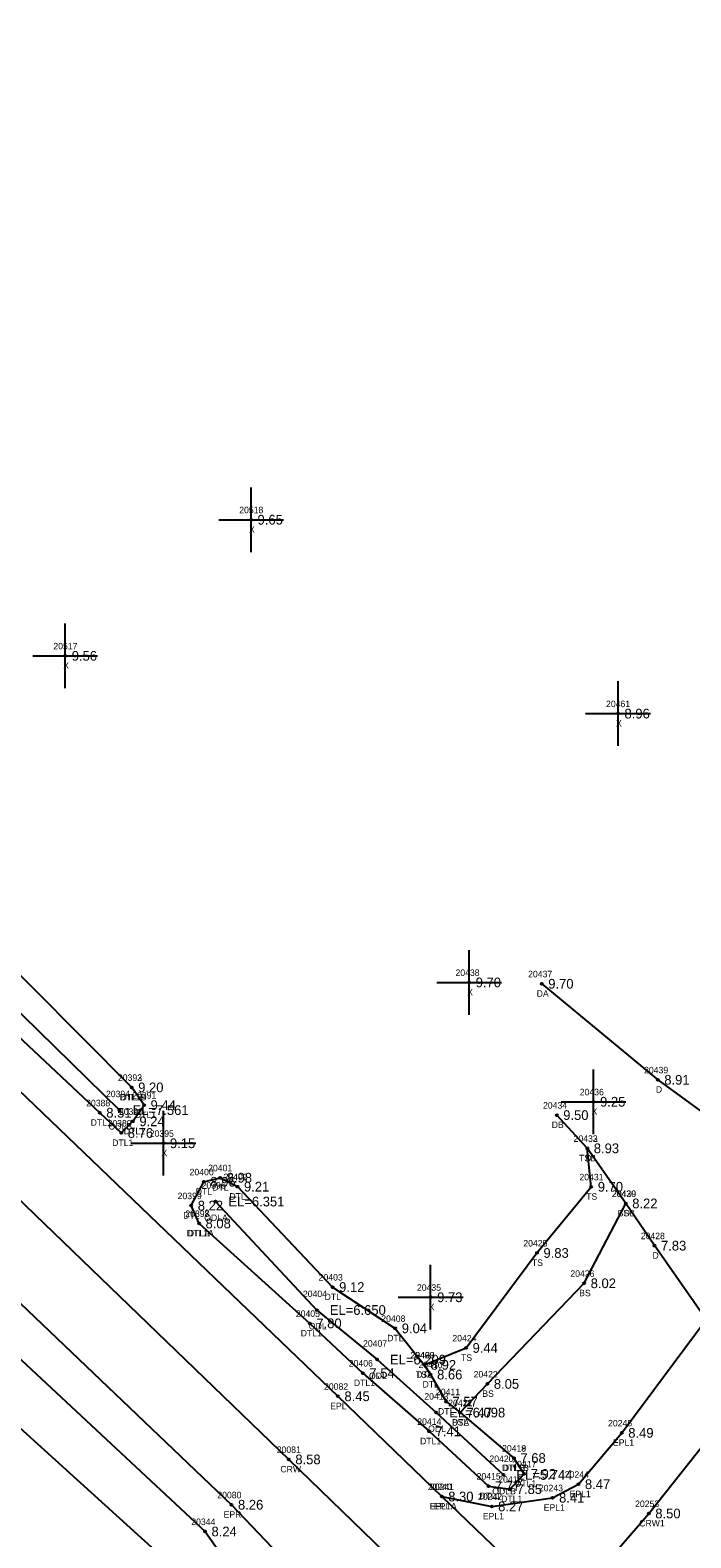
# Model space of a CAD drawing. Extents: x 2608745 to 2610333, y 641917 to 643463.
# Drawn here: x 2608995 to 2609097, y 643149.1 to 643381.9 of the extents above; entities that cross this region are included whole.
import ezdxf

# ---------------------------------------------------------------- set-up
doc = ezdxf.new("R2010")
doc.units = 0
for name, color, linetype in [('RD_DTM_BkLn1', 7, 'Continuous'), ('RD_DTM_BkLn2', 7, 'Continuous'), ('RD_DTM_BkLn_txCode', 7, 'Continuous'), ('RD_EX_Driveway', 7, 'Continuous'), ('RD_EX_Driveway_txCode', 7, 'Continuous'), ('RD_EX_H2O', 7, 'Continuous'), ('RD_EX_H2O_txCode', 7, 'Continuous'), ('RD_EX_Misc', 7, 'Continuous'), ('RD_EX_Misc_txCode', 7, 'Continuous'), ('RD_EX_Road', 7, 'Continuous'), ('RD_EX_Road_txCode', 7, 'Continuous'), ('RD_EX_TX_Driveway_ELEV', 7, 'Continuous'), ('RD_EX_TX_H2O_ELEV', 7, 'Continuous'), ('RD_EX_TX_Misc_ELEV', 7, 'Continuous'), ('RD_EX_TX_Road_ELEV', 7, 'Continuous'), ('RD_HC_Survey_ELEV', 7, 'Continuous'), ('RD_HC_Survey_txCode', 7, 'Continuous'), ('RD_SMD_Locator', 7, 'Continuous')]:
    doc.layers.add(name, color=color, linetype=linetype)

msp = doc.modelspace()

# ---------------------------------------------------------------- linework, layer by layer
at = {"layer": 'RD_DTM_BkLn1'}
for points in [[(2608814.73, 643373.65), (2608890.45, 643300.26), (2608962.19, 643231.31), (2609034.91, 643161.19), (2609108.48, 643089.9), (2609179.19, 643022.29), (2609255.71, 642948.78), (2609335.19, 642871.73), (2609410.7, 642798.48), (2609491.67, 642719.95), (2609518.07, 642695.15)], [(2609077.75, 643138.13), (2609090.47, 643152.84), (2609101.55, 643166.78), (2609119.24, 643191.44), (2609138.5, 643219.13), (2609195.83, 643301.54)]]:
    msp.add_lwpolyline(points, dxfattribs=at)
at = {"layer": 'RD_DTM_BkLn2'}
for points in [[(2608924.3, 643237.42), (2608926.68, 643230.5), (2608943.06, 643211.67), (2609016.47, 643145.1), (2609020.37, 643138.12), (2609021.09, 643123.73), (2609015.67, 643117.4)], [(2608924.3, 643237.42), (2608928.82, 643236.52), (2608949.12, 643217.98), (2609021.97, 643150.06), (2609029.11, 643139.98), (2609031.81, 643128.97), (2609015.67, 643117.4)], [(2609055.82, 643175.79), (2609062.27, 643178.41), (2609073.21, 643193.07), (2609081.59, 643203.29), (2609080.98, 643209.23)], [(2609061.34, 643168.41), (2609065.55, 643172.85), (2609080.5, 643188.39), (2609086.91, 643200.72)]]:
    msp.add_lwpolyline(points, dxfattribs=at)
at = {"layer": 'RD_EX_Driveway'}
for points in [[(2609073.95, 643234.64), (2609091.86, 643219.81), (2609102.66, 643211.92), (2609115.92, 643205.68)], [(2609099.3, 643182.8), (2609091.35, 643194.2), (2609086.91, 643200.72), (2609080.98, 643209.23), (2609076.26, 643214.36)]]:
    msp.add_lwpolyline(points, dxfattribs=at)
at = {"layer": 'RD_EX_H2O'}
for points in [[(2608906.46, 643316.31), (2608908.31, 643316.67), (2608911.14, 643317.04), (2608914.89, 643313.48), (2608979.58, 643249.87), (2609010.65, 643218.64)], [(2608906.46, 643316.31), (2608904.96, 643314.36), (2608904.5, 643312.12), (2608909.12, 643308.85), (2608974.26, 643244.24), (2609005.73, 643214.72), (2609009.05, 643211.6), (2609010.84, 643213.4), (2609012.56, 643215.9), (2609010.65, 643218.64)], [(2608907.36, 643312.77), (2608910.89, 643309.96), (2608976.29, 643246.9), (2609008.79, 643215.13)], [(2609021.05, 643197.63), (2609019.85, 643200.38), (2609021.79, 643204.06), (2609024.32, 643204.69), (2609026.98, 643203.31), (2609041.67, 643187.81), (2609051.34, 643181.43), (2609055.82, 643175.79), (2609056.79, 643174.29), (2609059.17, 643170.11), (2609061.34, 643168.41), (2609069.66, 643161.4)], [(2609023.58, 643201.01), (2609039.23, 643184.26), (2609048.52, 643176.6), (2609057.66, 643168.43), (2609068.03, 643158.79)], [(2609021.05, 643197.63), (2609038.15, 643182.2), (2609046.35, 643174.53), (2609056.57, 643165.53), (2609065.72, 643157.08), (2609069.09, 643156.6), (2609071.24, 643158.96), (2609069.66, 643161.4)]]:
    msp.add_lwpolyline(points, dxfattribs=at)
at = {"layer": 'RD_EX_Misc'}
for p, q in [((2609029.08, 643301.3), (2609029.08, 643311.3)), ((2609024.08, 643306.3), (2609034.08, 643306.3)), ((2609000.4, 643280.28), (2609000.4, 643290.28)), ((2608995.4, 643285.28), (2609005.4, 643285.28)), ((2609085.72, 643271.36), (2609085.72, 643281.36)), ((2609080.72, 643276.36), (2609090.72, 643276.36)), ((2609062.75, 643229.85), (2609062.75, 643239.85)), ((2609057.75, 643234.85), (2609067.75, 643234.85)), ((2609081.95, 643211.42), (2609081.95, 643221.42)), ((2609015.56, 643205.01), (2609015.56, 643215.01)), ((2609076.95, 643216.42), (2609086.95, 643216.42)), ((2609010.56, 643210.01), (2609020.56, 643210.01)), ((2609056.8, 643181.23), (2609056.8, 643191.23)), ((2609051.8, 643186.23), (2609061.8, 643186.23))]:
    msp.add_line(p, q, dxfattribs=at)
at = {"layer": 'RD_EX_Road'}
for points in [[(2608823.57, 643381.9), (2608829.58, 643376.81), (2608846.19, 643359.9), (2608852.07, 643354.1), (2608873.12, 643334.61), (2608877.91, 643330.13), (2608897.26, 643311.51), (2608898.77, 643309.3), (2608970.3, 643240.18), (2609042.49, 643170.94), (2609058.51, 643155.46), (2609096.06, 643119.37)], [(2608806.89, 643364.99), (2608810.18, 643361.1), (2608820.75, 643351.25), (2608881.81, 643292.24), (2608917.83, 643257.49), (2608933.21, 643242.71), (2608954.07, 643222.83), (2609026.06, 643154.19), (2609039.6, 643139.96), (2609073.88, 643106.95), (2609100.48, 643081.89), (2609124.19, 643058.87), (2609171.61, 643013.71), (2609183.19, 643002.28), (2609197.91, 642988.37), (2609247.59, 642940.95), (2609328.02, 642863.6), (2609402.61, 642790.3), (2609474.23, 642720.69), (2609483.84, 642711.58), (2609495.78, 642699.92), (2609509.81, 642686.45)], [(2609058.51, 643155.46), (2609066.22, 643153.94), (2609075.62, 643155.27), (2609079.61, 643157.36), (2609086.3, 643165.29), (2609099.3, 643182.8), (2609111.18, 643198.8), (2609115.92, 643205.68), (2609129.58, 643225.49), (2609186.15, 643307.26)]]:
    msp.add_lwpolyline(points, dxfattribs=at)
at = {"layer": 'RD_SMD_Locator'}
for centre in [(2609029.08, 643306.3), (2609000.4, 643285.28), (2609085.72, 643276.36), (2609062.75, 643234.85), (2609073.95, 643234.64), (2609091.86, 643219.81), (2609010.65, 643218.64), (2609010.65, 643218.64), (2609081.95, 643216.42), (2609005.73, 643214.72), (2609008.79, 643215.13), (2609012.56, 643215.9), (2609076.26, 643214.36), (2609010.84, 643213.4), (2609009.05, 643211.6), (2609015.56, 643210.01), (2609080.98, 643209.23), (2609080.98, 643209.23), (2609021.79, 643204.06), (2609024.32, 643204.69), (2609026.98, 643203.31), (2609081.59, 643203.29), (2609019.85, 643200.38), (2609023.58, 643201.01), (2609086.91, 643200.72), (2609086.91, 643200.72), (2609021.05, 643197.63), (2609021.05, 643197.63), (2609091.35, 643194.2), (2609073.21, 643193.07), (2609041.67, 643187.81), (2609056.8, 643186.23), (2609080.5, 643188.39), (2609039.23, 643184.26), (2609038.15, 643182.2), (2609051.34, 643181.43), (2609062.27, 643178.41), (2609046.35, 643174.53), (2609048.52, 643176.6), (2609055.82, 643175.79), (2609055.82, 643175.79), (2609056.79, 643174.29), (2609065.55, 643172.85), (2609042.49, 643170.94), (2609059.17, 643170.11), (2609057.66, 643168.43), (2609061.34, 643168.41), (2609061.34, 643168.41), (2609056.57, 643165.53), (2609086.3, 643165.29), (2609034.91, 643161.19), (2609069.66, 643161.4), (2609069.66, 643161.4), (2609068.03, 643158.79), (2609071.24, 643158.96), (2609065.72, 643157.08), (2609069.09, 643156.6), (2609079.61, 643157.36), (2609026.06, 643154.19), (2609058.51, 643155.46), (2609058.51, 643155.46), (2609066.22, 643153.94), (2609075.62, 643155.27), (2609090.47, 643152.84), (2609021.97, 643150.06)]:
    msp.add_circle(centre, 0.15, dxfattribs=at)

# ---------------------------------------------------------------- texts
at = {"layer": 'RD_DTM_BkLn_txCode'}
for s, p in [('20432', (2609078.86, 643210.23)), ('TSB', (2609079.71, 643207.23)), ('20431', (2609079.76, 643204.29)), ('20430', (2609084.76, 643201.72)), ('TS', (2609080.8, 643201.29)), ('BSB', (2609085.66, 643198.72)), ('20425', (2609071.1, 643194.07)), ('TS', (2609072.42, 643191.07)), ('20426', (2609078.36, 643189.39)), ('BS', (2609079.72, 643186.39)), ('20424', (2609060.15, 643179.41)), ('20423', (2609053.7, 643176.79)), ('TS', (2609061.48, 643176.41)), ('TSA', (2609054.53, 643173.79)), ('20422', (2609063.43, 643173.85)), ('20421', (2609059.51, 643169.41)), ('BS', (2609064.77, 643170.85)), ('BSA', (2609060.08, 643166.41)), ('20344', (2609019.85, 643151.06))]:
    msp.add_text(s, height=1, dxfattribs=at).set_placement(p)
at = {"layer": 'RD_EX_Driveway_txCode'}
for s, p in [('20437', (2609071.84, 643235.64)), ('DA', (2609073.16, 643232.64)), ('20439', (2609089.74, 643220.81)), ('D', (2609091.56, 643217.81)), ('20434', (2609074.14, 643215.36)), ('DB', (2609075.48, 643212.36)), ('20433', (2609078.86, 643210.23)), ('D', (2609080.67, 643207.23)), ('20429', (2609084.8, 643201.72)), ('D', (2609086.61, 643198.72)), ('20428', (2609089.23, 643195.2)), ('D', (2609091.04, 643192.2))]:
    msp.add_text(s, height=1, dxfattribs=at).set_placement(p)
at = {"layer": 'RD_EX_H2O_txCode'}
for s, p in [('20392', (2609008.53, 643219.64)), ('20393', (2609008.53, 643219.64)), ('20388', (2609003.62, 643215.72)), ('20394', (2609006.68, 643217.13)), ('DTL1B', (2609008.77, 643216.64)), ('DTLB', (2609008.93, 643216.64)), ('20391', (2609010.73, 643216.9)), ('20390', (2609008.68, 643214.4)), ('DTL1', (2609011.15, 643213.9)), ('DTL1', (2609004.32, 643212.72)), ('20389', (2609006.93, 643212.6)), ('ODLB', (2609007.08, 643212.13)), ('DTL1', (2609009.43, 643211.4)), ('DTL1', (2609007.64, 643209.6)), ('20400', (2609019.59, 643205.06)), ('20401', (2609022.45, 643205.69)), ('20402', (2609024.82, 643204.31)), ('DTL', (2609020.54, 643202.06)), ('20396', (2609021.44, 643203.01)), ('DTL', (2609023.08, 643202.69)), ('20399', (2609017.74, 643201.38)), ('DTL', (2609025.73, 643201.31)), ('DTL', (2609018.61, 643198.38)), ('20397', (2609018.93, 643198.63)), ('20398', (2609018.93, 643198.63)), ('ODLA', (2609021.85, 643198.01)), ('DTL1A', (2609019.15, 643195.63)), ('DTLA', (2609019.32, 643195.63)), ('20403', (2609039.51, 643188.81)), ('20404', (2609037.08, 643186.26)), ('DTL', (2609040.43, 643185.81)), ('20405', (2609035.99, 643183.2)), ('ODL', (2609037.99, 643181.26)), ('20408', (2609049.18, 643182.43)), ('DTL1', (2609036.74, 643180.2)), ('20407', (2609046.36, 643178.6)), ('DTL', (2609050.09, 643179.43)), ('20409', (2609053.66, 643176.79)), ('20406', (2609044.16, 643175.53)), ('DTL', (2609054.57, 643173.79)), ('20410', (2609054.92, 643175.29)), ('DTL1', (2609044.94, 643172.53)), ('ODL', (2609047.28, 643173.6)), ('DTL', (2609055.55, 643172.29)), ('20413', (2609055.82, 643170.43)), ('20411', (2609057.62, 643171.11)), ('20412', (2609059.51, 643169.41)), ('DTL', (2609057.93, 643168.11)), ('20414', (2609054.73, 643166.53)), ('ODL', (2609056.41, 643165.43)), ('DTL', (2609060.1, 643166.41)), ('DTL1', (2609055.16, 643163.53)), ('20418', (2609067.82, 643162.4)), ('20419', (2609067.82, 643162.4)), ('20420', (2609065.87, 643160.79)), ('20417', (2609069.4, 643159.96)), ('20415', (2609063.89, 643158.08)), ('20416', (2609067.23, 643157.6)), ('DTL1B', (2609067.78, 643159.4)), ('DTLB', (2609067.94, 643159.4)), ('DTL1', (2609064.31, 643155.08)), ('ODLB', (2609066.31, 643155.79)), ('DTL1', (2609069.83, 643156.96)), ('DTL1', (2609067.68, 643154.6))]:
    msp.add_text(s, height=1, dxfattribs=at).set_placement(p)
at = {"layer": 'RD_EX_Misc_txCode'}
for s, p in [('20518', (2609027.25, 643307.3)), ('X', (2609028.77, 643304.3)), ('20517', (2608998.56, 643286.28)), ('X', (2609000.08, 643283.28)), ('20461', (2609083.87, 643277.36)), ('X', (2609085.41, 643274.36)), ('20438', (2609060.63, 643235.85)), ('X', (2609062.44, 643232.85)), ('20436', (2609079.81, 643217.42)), ('X', (2609081.63, 643214.42)), ('20395', (2609013.44, 643211.01)), ('X', (2609015.24, 643208.01)), ('20435', (2609054.68, 643187.23)), ('X', (2609056.49, 643184.23))]:
    msp.add_text(s, height=1, dxfattribs=at).set_placement(p)
at = {"layer": 'RD_EX_Road_txCode'}
for s, p in [('20082', (2609040.34, 643171.94)), ('EPL', (2609041.29, 643168.94)), ('20245', (2609084.18, 643166.29)), ('EPL1', (2609084.93, 643163.29)), ('20244', (2609077.5, 643158.36)), ('20080', (2609023.87, 643155.19)), ('20240', (2609056.35, 643156.46)), ('20241', (2609056.68, 643156.46)), ('20243', (2609073.5, 643156.27)), ('EPL1', (2609078.24, 643155.36)), ('EPL1A', (2609056.65, 643153.46)), ('EPL', (2609057.31, 643153.46)), ('20242', (2609064.11, 643154.94)), ('EPL1', (2609074.25, 643153.27)), ('EPR', (2609024.84, 643152.19)), ('EPL1', (2609064.85, 643151.94))]:
    msp.add_text(s, height=1, dxfattribs=at).set_placement(p)
at = {"layer": 'RD_EX_TX_Driveway_ELEV'}
for s, p in [('9.70', (2609074.95, 643233.89)), ('8.91', (2609092.86, 643219.06)), ('9.50', (2609077.26, 643213.61)), ('8.93', (2609081.98, 643208.48)), ('8.22', (2609087.91, 643199.97)), ('7.83', (2609092.35, 643193.45))]:
    msp.add_text(s, height=1.5, dxfattribs=at).set_placement(p)
at = {"layer": 'RD_EX_TX_H2O_ELEV'}
for s, p in [('9.20', (2609011.65, 643217.89)), ('9.20', (2609011.65, 643217.89)), ('9.44', (2609013.56, 643215.15)), ('8.51', (2609006.73, 643213.97)), ('EL=7.561', (2609010.79, 643214.38)), ('8.76', (2609010.05, 643210.85)), ('9.24', (2609011.84, 643212.65)), ('8.98', (2609025.32, 643203.94)), ('8.96', (2609022.79, 643203.31)), ('9.21', (2609027.98, 643202.56)), ('8.22', (2609020.85, 643199.63)), ('EL=6.351', (2609025.58, 643200.26)), ('8.08', (2609022.05, 643196.88)), ('8.08', (2609022.05, 643196.88)), ('9.12', (2609042.67, 643187.06)), ('EL=6.650', (2609041.23, 643183.51)), ('7.80', (2609039.15, 643181.45)), ('9.04', (2609052.34, 643180.68)), ('EL=6.209', (2609050.52, 643175.85)), ('7.54', (2609047.35, 643173.78)), ('8.92', (2609056.82, 643175.04)), ('8.66', (2609057.79, 643173.54)), ('7.57', (2609060.17, 643169.36)), ('EL=6.098', (2609059.66, 643167.68)), ('7.47', (2609062.34, 643167.66)), ('7.41', (2609057.57, 643164.78)), ('7.68', (2609070.66, 643160.65)), ('7.68', (2609070.66, 643160.65)), ('EL=5.744', (2609070.03, 643158.04)), ('7.92', (2609072.24, 643158.21)), ('7.77', (2609066.72, 643156.33)), ('7.85', (2609070.09, 643155.85))]:
    msp.add_text(s, height=1.5, dxfattribs=at).set_placement(p)
at = {"layer": 'RD_EX_TX_Misc_ELEV'}
for s, p in [('9.65', (2609030.08, 643305.55)), ('9.56', (2609001.4, 643284.53)), ('8.96', (2609086.72, 643275.61)), ('9.70', (2609063.75, 643234.1)), ('9.25', (2609082.95, 643215.67)), ('9.15', (2609016.56, 643209.26)), ('8.93', (2609081.98, 643208.48)), ('9.70', (2609082.59, 643202.54)), ('8.22', (2609087.91, 643199.97)), ('9.83', (2609074.21, 643192.32)), ('8.02', (2609081.5, 643187.64)), ('9.73', (2609057.8, 643185.48)), ('9.44', (2609063.27, 643177.66)), ('8.92', (2609056.82, 643175.04)), ('8.05', (2609066.55, 643172.1)), ('7.47', (2609062.34, 643167.66)), ('8.24', (2609022.97, 643149.31))]:
    msp.add_text(s, height=1.5, dxfattribs=at).set_placement(p)
at = {"layer": 'RD_EX_TX_Road_ELEV'}
for s, p in [('8.45', (2609043.49, 643170.19)), ('8.49', (2609087.3, 643164.54)), ('8.30', (2609059.51, 643154.71)), ('8.30', (2609059.51, 643154.71)), ('8.41', (2609076.62, 643154.52)), ('8.47', (2609080.61, 643156.61)), ('8.26', (2609027.06, 643153.44)), ('8.27', (2609067.22, 643153.19))]:
    msp.add_text(s, height=1.5, dxfattribs=at).set_placement(p)
at = {"layer": 'RD_HC_Survey_ELEV'}
for s, p in [('8.58', (2609035.91, 643160.44)), ('8.50', (2609091.47, 643152.09))]:
    msp.add_text(s, height=1.5, dxfattribs=at).set_placement(p)
at = {"layer": 'RD_HC_Survey_txCode'}
for s, p in [('20081', (2609033.04, 643162.19)), ('CRW', (2609033.6, 643159.19)), ('20253', (2609088.35, 643153.84)), ('CRW1', (2609088.99, 643150.84))]:
    msp.add_text(s, height=1, dxfattribs=at).set_placement(p)

doc.saveas('drawing.dxf')
